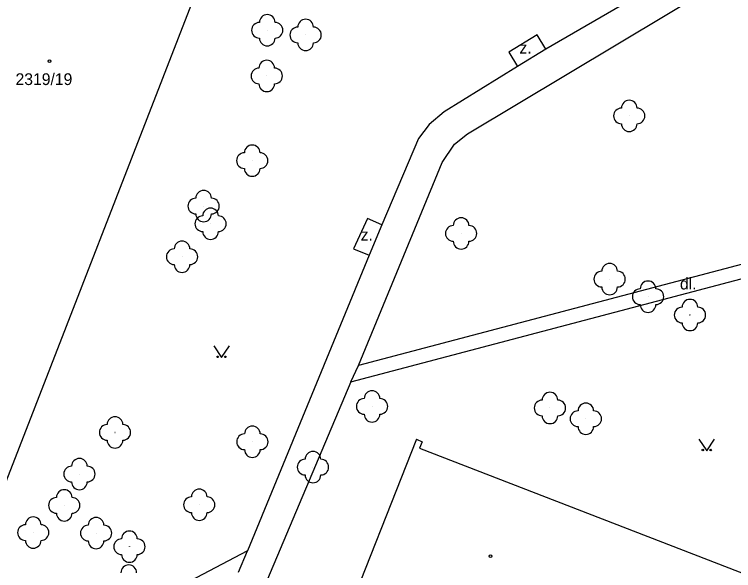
# Model space of a CAD drawing. Extents: x -737812 to -729375, y -1123000 to -1115500.
# Drawn here: x -736772.82 to -736726.91, y -1118573.05 to -1118537.52 of the extents above; entities that cross this region are included whole.
import ezdxf

# ---------------------------------------------------------------- set-up
doc = ezdxf.new("R2010")
doc.units = 0
for name, color, linetype in [('Doplněk polohopisu', 7, 'Continuous'), ('Komunikace', 7, 'Continuous'), ('Pomocné popisy', 7, 'Continuous'), ('Stavební objekty', 7, 'Continuous'), ('Zeleň', 7, 'Continuous'), ('Značky druhů budov', 7, 'Continuous'), ('Značky druhů pozemků', 7, 'Continuous'), ('Čísla popisná', 7, 'Continuous')]:
    doc.layers.add(name, color=color, linetype=linetype)

msp = doc.modelspace()

# ---------------------------------------------------------------- linework, layer by layer
at = {"layer": 'Doplněk polohopisu'}
for p, q in [((-736731.14, -1118535.23), (-736738.89, -1118539.73)), ((-736738.89, -1118539.73), (-736740.71, -1118540.84)), ((-736740.71, -1118540.84), (-736745.39, -1118543.74)), ((-736745.39, -1118543.74), (-736746.35, -1118544.55)), ((-736746.35, -1118544.55), (-736747.03, -1118545.44)), ((-736747.03, -1118545.44), (-736749.36, -1118550.96)), ((-736749.36, -1118550.96), (-736750.17, -1118552.9)), ((-736750.17, -1118552.9), (-736757.95, -1118571.78)), ((-736757.95, -1118571.78), (-736766.6, -1118576.33))]:
    msp.add_line(p, q, dxfattribs=at)
for points in [[(-736743.89, -1118545.14), (-736727.94, -1118535.56), (-736725.53, -1118528.07)], [(-736738.89, -1118539.73), (-736739.44, -1118538.83), (-736741.25, -1118539.93), (-736740.71, -1118540.84)], [(-736714.09, -1118550.24), (-736750.86, -1118559.95), (-736745.52, -1118546.98), (-736744.73, -1118545.81), (-736743.89, -1118545.14)], [(-736749.36, -1118550.96), (-736750.27, -1118550.56), (-736751.17, -1118552.49), (-736750.17, -1118552.9)], [(-736751.34, -1118560.98), (-736714.57, -1118551.28)], [(-736751.34, -1118560.98), (-736759.15, -1118579.49), (-736746.86, -1118584.07), (-736745.21, -1118580.25)]]:
    msp.add_lwpolyline(points, dxfattribs=at)
at = {"layer": 'Komunikace'}
for points in [[(-736751.34, -1118560.98), (-736750.86, -1118559.95)], [(-736758.52, -1118573.15), (-736757.95, -1118571.78)]]:
    msp.add_lwpolyline(points, dxfattribs=at)
at = {"layer": 'Stavební objekty'}
msp.add_line((-736773.5, -1118567.74), (-736755.37, -1118521.02), dxfattribs=at)
for points in [[(-736747.15, -1118564.66), (-736752.02, -1118577.01)], [(-736747.15, -1118564.66), (-736746.79, -1118564.82)], [(-736746.79, -1118564.82), (-736746.95, -1118565.23)], [(-736746.95, -1118565.23), (-736700.31, -1118583.28)]]:
    msp.add_lwpolyline(points, dxfattribs=at)
at = {"layer": 'Zeleň'}
for centre in [(-736756.68, -1118538.53), (-736754.23, -1118538.83), (-736756.71, -1118541.45), (-736733.57, -1118544), (-736757.64, -1118546.86), (-736760.74, -1118549.76), (-736760.3, -1118550.89), (-736744.3, -1118551.51), (-736762.12, -1118553), (-736734.82, -1118554.43), (-736732.37, -1118555.55), (-736729.69, -1118556.72), (-736749.99, -1118562.56), (-736738.63, -1118562.66), (-736736.34, -1118563.35), (-736766.4, -1118564.22), (-736757.63, -1118564.82), (-736753.76, -1118566.44), (-736768.67, -1118566.88), (-736761.02, -1118568.84), (-736769.64, -1118568.88), (-736771.62, -1118570.62), (-736767.61, -1118570.65), (-736765.48, -1118571.52)]:
    msp.add_circle(centre, 0.0005, dxfattribs=at)
for centre, start, end in [((-736756.68, -1118538.03), 360, 180), ((-736757.18, -1118538.53), 90, 270), ((-736756.18, -1118538.53), 270, 90), ((-736754.23, -1118538.33), 360, 180), ((-736754.73, -1118538.83), 90, 270), ((-736753.73, -1118538.83), 270, 90), ((-736756.68, -1118539.03), 180, 360), ((-736754.23, -1118539.33), 180, 360), ((-736756.71, -1118540.95), 360, 180), ((-736757.21, -1118541.45), 90, 270), ((-736756.21, -1118541.45), 270, 90), ((-736756.71, -1118541.95), 180, 360), ((-736733.57, -1118543.5), 360, 180), ((-736734.07, -1118544), 90, 270), ((-736733.07, -1118544), 270, 90), ((-736733.57, -1118544.5), 180, 360), ((-736757.64, -1118546.36), 360, 180), ((-736758.14, -1118546.86), 90, 270), ((-736757.14, -1118546.86), 270, 90), ((-736757.64, -1118547.36), 180, 360), ((-736760.74, -1118549.26), 360, 180), ((-736761.24, -1118549.76), 90, 270), ((-736760.24, -1118549.76), 270, 90), ((-736760.3, -1118550.39), 360, 180), ((-736760.8, -1118550.89), 90, 270), ((-736760.74, -1118550.26), 180, 360), ((-736759.8, -1118550.89), 270, 90), ((-736744.3, -1118551.01), 360, 180), ((-736760.3, -1118551.39), 180, 360), ((-736744.8, -1118551.51), 90, 270), ((-736743.8, -1118551.51), 270, 90), ((-736762.12, -1118552.5), 360, 180), ((-736744.3, -1118552.01), 180, 360), ((-736762.62, -1118553), 90, 270), ((-736761.62, -1118553), 270, 90), ((-736762.12, -1118553.5), 180, 360), ((-736734.82, -1118553.93), 360, 180), ((-736735.32, -1118554.43), 90, 270), ((-736734.32, -1118554.43), 270, 90), ((-736732.37, -1118555.05), 360, 180), ((-736734.82, -1118554.93), 180, 360), ((-736732.87, -1118555.55), 90, 270), ((-736731.87, -1118555.55), 270, 90), ((-736729.69, -1118556.22), 360, 180), ((-736732.37, -1118556.05), 180, 360), ((-736730.19, -1118556.72), 90, 270), ((-736729.19, -1118556.72), 270, 90), ((-736729.69, -1118557.22), 180, 360), ((-736749.99, -1118562.06), 360, 180), ((-736738.63, -1118562.16), 360, 180), ((-736750.49, -1118562.56), 90, 270), ((-736749.49, -1118562.56), 270, 90), ((-736739.13, -1118562.66), 90, 270), ((-736738.13, -1118562.66), 270, 90), ((-736736.34, -1118562.85), 360, 180), ((-736736.84, -1118563.35), 90, 270), ((-736735.84, -1118563.35), 270, 90), ((-736766.4, -1118563.72), 360, 180), ((-736749.99, -1118563.06), 180, 360), ((-736738.63, -1118563.16), 180, 360), ((-736766.9, -1118564.22), 90, 270), ((-736765.9, -1118564.22), 270, 90), ((-736757.63, -1118564.32), 360, 180), ((-736736.34, -1118563.85), 180, 360), ((-736766.4, -1118564.72), 180, 360), ((-736758.13, -1118564.82), 90, 270), ((-736757.13, -1118564.82), 270, 90), ((-736757.63, -1118565.32), 180, 360), ((-736753.76, -1118565.94), 360, 180), ((-736768.67, -1118566.38), 360, 180), ((-736754.26, -1118566.44), 90, 270), ((-736753.26, -1118566.44), 270, 90), ((-736769.17, -1118566.88), 90, 270), ((-736768.17, -1118566.88), 270, 90), ((-736753.76, -1118566.94), 180, 360), ((-736768.67, -1118567.38), 180, 360), ((-736769.64, -1118568.38), 360, 180), ((-736761.02, -1118568.34), 360, 180), ((-736770.14, -1118568.88), 90, 270), ((-736769.14, -1118568.88), 270, 90), ((-736761.52, -1118568.84), 90, 270), ((-736760.52, -1118568.84), 270, 90), ((-736771.62, -1118570.12), 360, 180), ((-736769.64, -1118569.38), 180, 360), ((-736767.61, -1118570.15), 360, 180), ((-736761.02, -1118569.34), 180, 360), ((-736772.12, -1118570.62), 90, 270), ((-736771.12, -1118570.62), 270, 90), ((-736768.11, -1118570.65), 90, 270), ((-736767.11, -1118570.65), 270, 90), ((-736765.48, -1118571.02), 360, 180), ((-736771.62, -1118571.12), 180, 360), ((-736767.61, -1118571.15), 180, 360), ((-736765.98, -1118571.52), 90, 270), ((-736764.98, -1118571.52), 270, 90), ((-736765.48, -1118572.02), 180, 360), ((-736765.52, -1118573.19), 360, 180)]:
    msp.add_arc(centre, 0.5, start, end, dxfattribs=at)
at = {"layer": 'Značky druhů budov'}
for centre in [(-736770.59, -1118540.51), (-736742.42, -1118572.13)]:
    msp.add_circle(centre, 0.0875, dxfattribs=at)
at = {"layer": 'Značky druhů pozemků'}
for points in [[(-736760.1, -1118558.69), (-736759.6, -1118559.44), (-736759.1, -1118558.69)], [(-736729.12, -1118564.65), (-736728.62, -1118565.4), (-736728.12, -1118564.65)]]:
    msp.add_lwpolyline(points, dxfattribs=at)
for centre in [(-736759.85, -1118559.39), (-736759.35, -1118559.39), (-736728.87, -1118565.35), (-736728.37, -1118565.35)]:
    msp.add_circle(centre, 0.05, dxfattribs=at)

# ---------------------------------------------------------------- texts
at = {"layer": 'Pomocné popisy'}
for s, p in [('z.', (-736740.58, -1118540.02)), ('z.', (-736750.72, -1118551.97)), ('dl.', (-736730.33, -1118555.09))]:
    msp.add_text(s, height=0.75, dxfattribs=at).set_placement(p)
at = {"layer": 'Čísla popisná'}
msp.add_text('2319/19', height=0.75, dxfattribs=at).set_placement((-736772.75, -1118542.03))

doc.saveas('drawing.dxf')
